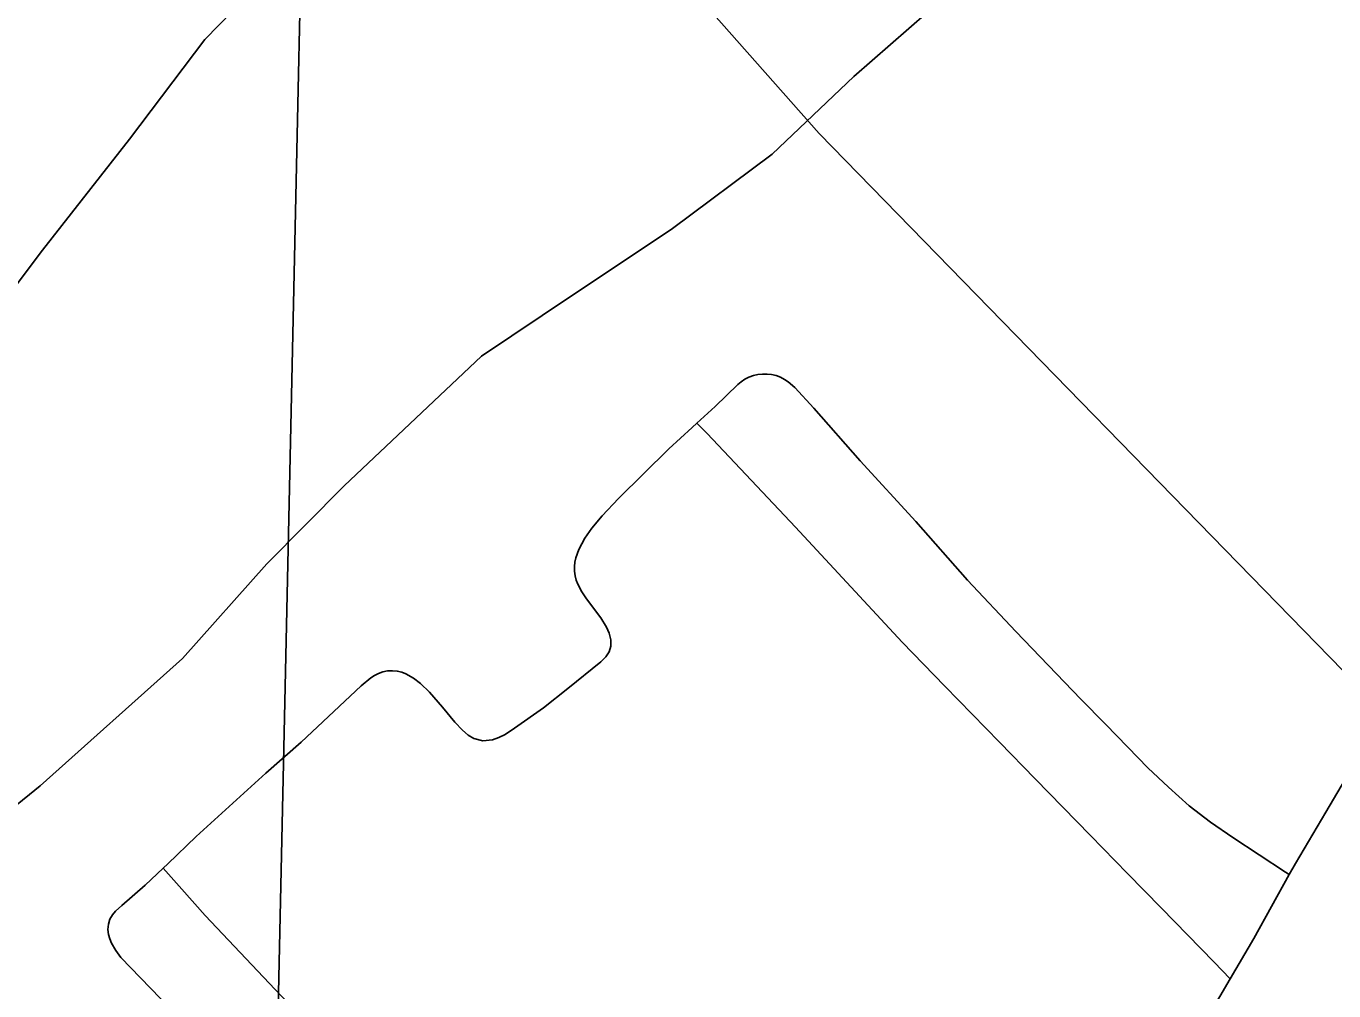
# Model space of a CAD drawing. Extents: x 0 to 34, y 0 to 22.
# Drawn here: x 4.4057 to 4.6133, y 16.427 to 16.5801 of the extents above; entities that cross this region are included whole.
import ezdxf

# ---------------------------------------------------------------- set-up
doc = ezdxf.new("R2010")
doc.units = 0
for name, color, linetype in [('GM_X_City_Street', 7, 'Continuous'), ('GM_X_Corporation', 7, 'Continuous'), ('GM_X_Minor_Lake', 7, 'Continuous'), ('GM_X_Township_Road', 7, 'Continuous')]:
    doc.layers.add(name, color=color, linetype=linetype)

msp = doc.modelspace()

# ---------------------------------------------------------------- linework, layer by layer
at = {"layer": 'GM_X_City_Street'}
msp.add_line((4.59687, 16.42889), (4.60062, 16.43528), dxfattribs=at)
for points in [[(4.51222, 16.51712), (4.51511, 16.51972), (4.5187, 16.52323), (4.51921, 16.52367), (4.5198, 16.52407), (4.52047, 16.52441), (4.52117, 16.52467), (4.52189, 16.52483), (4.52262, 16.5249), (4.52335, 16.5249), (4.52407, 16.5248), (4.52478, 16.52464), (4.52547, 16.52438), (4.52612, 16.52404), (4.52671, 16.52364), (4.52774, 16.52275), (4.53075, 16.5195), (4.53813, 16.5111), (4.54694, 16.50147), (4.55516, 16.49216), (4.56282, 16.48402), (4.57316, 16.47329), (4.57708, 16.4693), (4.58059, 16.46566), (4.58377, 16.46239), (4.58704, 16.45929), (4.59032, 16.45635), (4.59374, 16.45377), (4.59726, 16.45134), (4.60563, 16.44582), (4.60624, 16.44542)], [(4.42751, 16.44646), (4.42825, 16.44715), (4.43274, 16.45147), (4.44379, 16.46152), (4.44939, 16.46643), (4.45891, 16.47542), (4.46047, 16.47666), (4.46105, 16.47703), (4.46169, 16.47734), (4.46238, 16.4776), (4.4631, 16.47775), (4.46388, 16.4778), (4.46465, 16.47774), (4.46535, 16.47756), (4.46603, 16.47731), (4.46725, 16.47661), (4.46832, 16.47578), (4.46975, 16.47441), (4.47183, 16.472), (4.4738, 16.46965), (4.47503, 16.46833), (4.47589, 16.46758), (4.47678, 16.46705), (4.47821, 16.46668), (4.47975, 16.46683), (4.48078, 16.46717), (4.4818, 16.46767), (4.48328, 16.46865), (4.48784, 16.47189), (4.49174, 16.47495), (4.49698, 16.47919), (4.49776, 16.47998), (4.49827, 16.48079), (4.49854, 16.48171), (4.49856, 16.48271), (4.49831, 16.48373), (4.49787, 16.48471), (4.49695, 16.48621), (4.49469, 16.48921), (4.49395, 16.49032), (4.49332, 16.49154), (4.49307, 16.49219), (4.4929, 16.49288), (4.4928, 16.49359), (4.49279, 16.49433), (4.49285, 16.49503), (4.493, 16.49574), (4.49347, 16.49706), (4.49443, 16.49883), (4.49555, 16.50043), (4.49717, 16.5024), (4.49978, 16.50514), (4.50774, 16.51302), (4.51144, 16.51642), (4.51222, 16.51712)], [(4.59687, 16.42889), (4.5943, 16.43152), (4.5859, 16.44014), (4.58056, 16.44562), (4.57469, 16.45164), (4.56591, 16.46065), (4.56026, 16.46645), (4.55158, 16.47536), (4.54477, 16.48234), (4.52787, 16.5006), (4.51382, 16.51543), (4.51222, 16.51712)], [(4.42861, 16.42418), (4.42078, 16.43225), (4.41996, 16.43335), (4.41929, 16.43456), (4.41902, 16.43523), (4.41883, 16.43594), (4.41873, 16.43671), (4.4188, 16.43755), (4.41904, 16.43835), (4.41944, 16.43904), (4.41991, 16.43961), (4.42091, 16.44054), (4.42465, 16.44377), (4.42751, 16.44646)], [(4.54454, 16.33504), (4.54257, 16.33614), (4.53398, 16.34095), (4.52865, 16.3441), (4.52383, 16.34709), (4.52043, 16.34955), (4.51754, 16.35184), (4.51569, 16.35346), (4.51296, 16.35595), (4.50986, 16.35897), (4.49906, 16.37015), (4.48698, 16.3827), (4.47252, 16.39814), (4.45818, 16.4137), (4.44526, 16.42719), (4.43417, 16.43894), (4.43047, 16.44312), (4.42751, 16.44646)], [(4.56726, 16.37618), (4.57134, 16.38305), (4.58509, 16.40809), (4.59228, 16.42109), (4.59687, 16.42889)]]:
    msp.add_lwpolyline(points, dxfattribs=at)
at = {"layer": 'GM_X_Corporation'}
for points in [[(4.45758, 16.96884), (4.43539, 15.94772), (3.42156, 15.95047), (3.43407, 16.44072), (4.34219, 16.86945), (4.29316, 16.97456)], [(4.45758, 16.96884), (5.47838, 16.95118), (5.45089, 15.93126), (4.43539, 15.94772)]]:
    msp.add_lwpolyline(points, close=True, dxfattribs=at)
msp.add_lwpolyline([(4.82227, 16.74796), (4.80637, 16.72156), (4.77127, 16.74073), (4.66882, 16.55752), (4.621, 16.47143), (4.5316, 16.56307), (4.4749, 16.62724), (4.48154, 16.63636), (4.49641, 16.65267), (4.51157, 16.67039), (4.53612, 16.68634), (4.56168, 16.70266), (4.60387, 16.71131), (4.6901, 16.72318), (4.73131, 16.79807)], dxfattribs=at)
at = {"layer": 'GM_X_Minor_Lake'}
for points in [[(4.62423, 16.70543), (4.60229, 16.70267), (4.58331, 16.69607), (4.55937, 16.68461), (4.53962, 16.67688), (4.51597, 16.65896), (4.49572, 16.64137), (4.48078, 16.62486), (4.44978, 16.59412), (4.43408, 16.578), (4.42216, 16.56221), (4.40834, 16.54455), (4.39104, 16.52161)], [(4.39272, 16.4472), (4.40799, 16.45953), (4.43054, 16.47974), (4.44396, 16.49476), (4.45621, 16.50713), (4.47801, 16.52773), (4.49248, 16.53742), (4.50811, 16.54785), (4.52413, 16.55979), (4.53713, 16.57216), (4.55165, 16.58488), (4.56578, 16.59647)]]:
    msp.add_lwpolyline(points, dxfattribs=at)
at = {"layer": 'GM_X_Township_Road'}
msp.add_line((4.60062, 16.43528), (4.60624, 16.44542), dxfattribs=at)
msp.add_lwpolyline([(4.60624, 16.44542), (4.60721, 16.44718), (4.61202, 16.45532), (4.61691, 16.46357), (4.62123, 16.47088)], dxfattribs=at)

doc.saveas('drawing.dxf')
